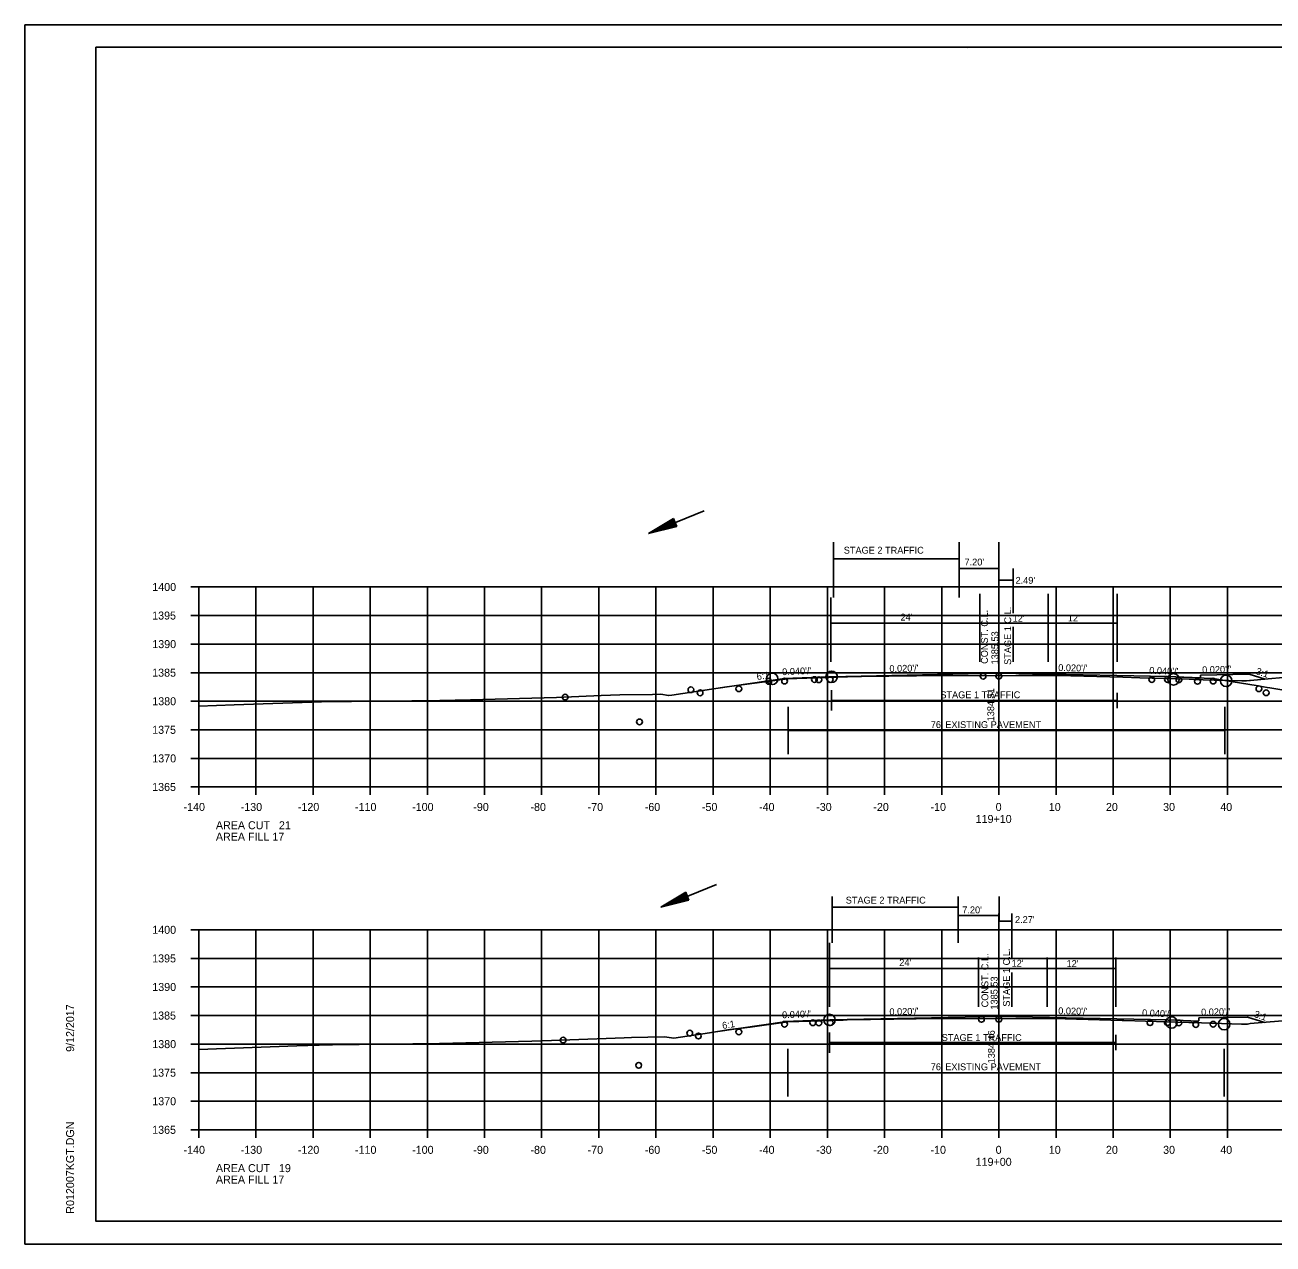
# Model space of a CAD drawing. Extents: x 1374311 to 1383814, y 384102 to 406278.
# Drawn here: x 1381458.2 to 1381676.6, y 384964.6 to 385178 of the extents above; entities that cross this region are included whole.
import ezdxf

# ---------------------------------------------------------------- set-up
doc = ezdxf.new("R2010")
doc.units = 0
for name, color, linetype in [('R_Axis', 7, 'Continuous'), ('R_Axis Annot', 7, 'Continuous'), ('R_Border', 7, 'Continuous'), ('R_Draft', 7, 'Continuous'), ('R_Exist Surface', 7, 'Continuous'), ('R_Fin Surface', 7, 'Continuous'), ('R_Grid', 7, 'Continuous'), ('R_No Plot', 7, 'Continuous'), ('R_Water', 7, 'Continuous'), ('R_Xsect Elev', 7, 'Continuous'), ('R_Xsect Slope', 7, 'Continuous')]:
    doc.layers.add(name, color=color, linetype=linetype)

msp = doc.modelspace()

# ---------------------------------------------------------------- linework, layer by layer
at = {"layer": 'R_Axis'}
for p, q in [((1381487.26, 385079.6), (1381488.66, 385079.6)), ((1381488.66, 385044.6), (1381488.66, 385079.6)), ((1381487.26, 385074.6), (1381488.66, 385074.6)), ((1381487.26, 385069.6), (1381488.66, 385069.6)), ((1381487.26, 385064.6), (1381488.66, 385064.6)), ((1381487.26, 385059.6), (1381488.66, 385059.6)), ((1381487.26, 385054.6), (1381488.66, 385054.6)), ((1381487.26, 385049.6), (1381488.66, 385049.6)), ((1381487.26, 385044.6), (1381488.66, 385044.6)), ((1381488.66, 385044.6), (1381768.66, 385044.6)), ((1381488.66, 385043.2), (1381488.66, 385044.6)), ((1381498.66, 385043.2), (1381498.66, 385044.6)), ((1381508.66, 385043.2), (1381508.66, 385044.6)), ((1381518.66, 385043.2), (1381518.66, 385044.6)), ((1381528.66, 385043.2), (1381528.66, 385044.6)), ((1381538.66, 385043.2), (1381538.66, 385044.6)), ((1381548.66, 385043.2), (1381548.66, 385044.6)), ((1381558.66, 385043.2), (1381558.66, 385044.6)), ((1381568.66, 385043.2), (1381568.66, 385044.6)), ((1381578.66, 385043.2), (1381578.66, 385044.6)), ((1381588.66, 385043.2), (1381588.66, 385044.6)), ((1381598.66, 385043.2), (1381598.66, 385044.6)), ((1381608.66, 385043.2), (1381608.66, 385044.6)), ((1381618.66, 385043.2), (1381618.66, 385044.6)), ((1381628.66, 385043.2), (1381628.66, 385044.6)), ((1381638.66, 385043.2), (1381638.66, 385044.6)), ((1381648.66, 385043.2), (1381648.66, 385044.6)), ((1381658.66, 385043.2), (1381658.66, 385044.6)), ((1381668.66, 385043.2), (1381668.66, 385044.6)), ((1381487.26, 385019.6), (1381488.66, 385019.6)), ((1381488.66, 384984.6), (1381488.66, 385019.6)), ((1381487.26, 385014.6), (1381488.66, 385014.6)), ((1381487.26, 385009.6), (1381488.66, 385009.6)), ((1381487.26, 385004.6), (1381488.66, 385004.6)), ((1381487.26, 384999.6), (1381488.66, 384999.6)), ((1381487.26, 384994.6), (1381488.66, 384994.6)), ((1381487.26, 384989.6), (1381488.66, 384989.6)), ((1381487.26, 384984.6), (1381488.66, 384984.6)), ((1381488.66, 384984.6), (1381768.66, 384984.6)), ((1381488.66, 384983.2), (1381488.66, 384984.6)), ((1381498.66, 384983.2), (1381498.66, 384984.6)), ((1381508.66, 384983.2), (1381508.66, 384984.6)), ((1381518.66, 384983.2), (1381518.66, 384984.6)), ((1381528.66, 384983.2), (1381528.66, 384984.6)), ((1381538.66, 384983.2), (1381538.66, 384984.6)), ((1381548.66, 384983.2), (1381548.66, 384984.6)), ((1381558.66, 384983.2), (1381558.66, 384984.6)), ((1381568.66, 384983.2), (1381568.66, 384984.6)), ((1381578.66, 384983.2), (1381578.66, 384984.6)), ((1381588.66, 384983.2), (1381588.66, 384984.6)), ((1381598.66, 384983.2), (1381598.66, 384984.6)), ((1381608.66, 384983.2), (1381608.66, 384984.6)), ((1381618.66, 384983.2), (1381618.66, 384984.6)), ((1381628.66, 384983.2), (1381628.66, 384984.6)), ((1381638.66, 384983.2), (1381638.66, 384984.6)), ((1381648.66, 384983.2), (1381648.66, 384984.6)), ((1381658.66, 384983.2), (1381658.66, 384984.6)), ((1381668.66, 384983.2), (1381668.66, 384984.6))]:
    msp.add_line(p, q, dxfattribs=at)
at = {"layer": 'R_Border'}
for p, q in [((1381470.66, 385174.06), (1381786.84, 385174.06)), ((1381470.66, 384968.6), (1381470.66, 385174.06)), ((1381623.18, 385173.8), (1381623.18, 385173.8)), ((1381623.18, 385173.8), (1381623.18, 385173.8)), ((1381470.66, 384968.6), (1381470.66, 384968.6)), ((1381786.84, 384968.6), (1381470.66, 384968.6))]:
    msp.add_line(p, q, dxfattribs=at)
at = {"layer": 'R_Draft'}
for p, q in [((1381571.72, 385091.56), (1381567.38, 385088.97)), ((1381571.77, 385091.44), (1381568.15, 385089.29)), ((1381571.82, 385091.32), (1381568.95, 385089.61)), ((1381571.87, 385091.21), (1381569.72, 385089.93)), ((1381572.29, 385090.17), (1381571.72, 385091.56)), ((1381572.29, 385090.17), (1381567.38, 385088.97)), ((1381572.24, 385090.28), (1381568.15, 385089.29)), ((1381572.2, 385090.4), (1381568.95, 385089.61)), ((1381572.15, 385090.52), (1381569.72, 385089.93)), ((1381571.92, 385091.09), (1381570.5, 385090.25)), ((1381572.1, 385090.64), (1381570.5, 385090.25)), ((1381571.96, 385090.97), (1381571.28, 385090.56)), ((1381572.05, 385090.75), (1381571.28, 385090.56)), ((1381573.87, 385026.17), (1381569.52, 385023.58)), ((1381573.91, 385026.05), (1381570.3, 385023.9)), ((1381573.96, 385025.94), (1381571.09, 385024.22)), ((1381574.01, 385025.82), (1381571.86, 385024.54)), ((1381574.06, 385025.7), (1381572.65, 385024.86)), ((1381574.43, 385024.78), (1381573.87, 385026.17)), ((1381574.43, 385024.78), (1381569.52, 385023.58)), ((1381574.39, 385024.9), (1381570.3, 385023.9)), ((1381574.34, 385025.02), (1381571.09, 385024.22)), ((1381574.29, 385025.13), (1381571.86, 385024.54)), ((1381574.24, 385025.25), (1381572.65, 385024.86)), ((1381574.11, 385025.58), (1381573.42, 385025.18)), ((1381574.19, 385025.37), (1381573.42, 385025.18))]:
    msp.add_line(p, q, dxfattribs=at)
at = {"layer": 'R_Exist Surface'}
for points in [[(1381488.66, 385058.76), (1381494.87, 385059), (1381510.15, 385059.52), (1381525.96, 385059.67), (1381530.86, 385059.71), (1381536.22, 385059.85), (1381551.27, 385060.27), (1381559.05, 385060.6), (1381562.33, 385060.72), (1381568.07, 385060.8), (1381569.52, 385060.84), (1381570.85, 385060.63), (1381570.94, 385060.62), (1381571.41, 385060.69), (1381581.09, 385062.15), (1381590.74, 385063.39), (1381591.78, 385063.53), (1381593.33, 385063.59), (1381602.18, 385063.89), (1381604.64, 385063.93), (1381614.23, 385064.07), (1381632.15, 385064.12), (1381638.2, 385064.13), (1381641.23, 385064.05), (1381650.35, 385063.8), (1381653.31, 385063.71), (1381661.95, 385063.44), (1381664.4, 385063.35), (1381671.16, 385063.16), (1381671.51, 385063.16), (1381672, 385063.15), (1381672.54, 385063.22), (1381672.72, 385063.24), (1381674.52, 385063.43), (1381679.71, 385063.86)], [(1381488.66, 384998.64), (1381505.85, 384999.3), (1381509.71, 384999.44), (1381512.05, 384999.49), (1381530.77, 384999.69), (1381546.92, 385000.14), (1381552.08, 385000.29), (1381553.6, 385000.35), (1381563.07, 385000.71), (1381564.37, 385000.73), (1381570.11, 385000.88), (1381570.54, 385000.81), (1381571.78, 385000.66), (1381578.03, 385001.59), (1381581.59, 385002.13), (1381585.13, 385002.59), (1381591.73, 385003.48), (1381601.44, 385003.81), (1381602.1, 385003.84), (1381610.27, 385003.97), (1381614.17, 385004.03), (1381637.94, 385004.07), (1381638.15, 385004.07), (1381638.26, 385004.07), (1381650.24, 385003.75), (1381650.5, 385003.75), (1381661.92, 385003.39), (1381662.35, 385003.38), (1381671.11, 385003.09), (1381671.16, 385003.09), (1381671.92, 385003.09), (1381672.17, 385003.12), (1381672.63, 385003.18), (1381680.4, 385003.86)]]:
    msp.add_lwpolyline(points, dxfattribs=at)
at = {"layer": 'R_Fin Surface'}
for points in [[(1381579.13, 385061.84), (1381591.16, 385063.58), (1381591.18, 385063.58), (1381592.61, 385063.64), (1381599.16, 385063.9), (1381599.17, 385063.9), (1381604.59, 385064.01), (1381628.66, 385064.5), (1381634.56, 385064.38), (1381658.16, 385063.91), (1381663.95, 385063.67)], [(1381579.09, 385001.75), (1381591.13, 385003.52), (1381591.16, 385003.54), (1381599.14, 385003.85), (1381599.16, 385003.86), (1381628.66, 385004.45), (1381658.16, 385003.86), (1381663.64, 385003.64)]]:
    msp.add_lwpolyline(points, dxfattribs=at)
at = {"layer": 'R_Grid'}
for p, q in [((1381488.66, 385079.6), (1381768.66, 385079.6)), ((1381488.66, 385044.6), (1381488.66, 385079.6)), ((1381498.66, 385044.6), (1381498.66, 385079.6)), ((1381508.66, 385044.6), (1381508.66, 385079.6)), ((1381518.66, 385044.6), (1381518.66, 385079.6)), ((1381528.66, 385044.6), (1381528.66, 385079.6)), ((1381538.66, 385044.6), (1381538.66, 385079.6)), ((1381548.66, 385044.6), (1381548.66, 385079.6)), ((1381558.66, 385044.6), (1381558.66, 385079.6)), ((1381568.66, 385044.6), (1381568.66, 385079.6)), ((1381578.66, 385044.6), (1381578.66, 385079.6)), ((1381588.66, 385044.6), (1381588.66, 385079.6)), ((1381598.66, 385044.6), (1381598.66, 385079.6)), ((1381608.66, 385044.6), (1381608.66, 385079.6)), ((1381618.66, 385044.6), (1381618.66, 385079.6)), ((1381628.66, 385044.6), (1381628.66, 385079.6)), ((1381638.66, 385044.6), (1381638.66, 385079.6)), ((1381648.66, 385044.6), (1381648.66, 385079.6)), ((1381658.66, 385044.6), (1381658.66, 385079.6)), ((1381668.66, 385044.6), (1381668.66, 385079.6)), ((1381488.66, 385074.6), (1381768.66, 385074.6)), ((1381488.66, 385069.6), (1381768.66, 385069.6)), ((1381488.66, 385064.6), (1381768.66, 385064.6)), ((1381488.66, 385059.6), (1381768.66, 385059.6)), ((1381488.66, 385054.6), (1381768.66, 385054.6)), ((1381488.66, 385049.6), (1381768.66, 385049.6)), ((1381488.66, 385044.6), (1381768.66, 385044.6)), ((1381488.66, 385019.6), (1381768.66, 385019.6)), ((1381488.66, 384984.6), (1381488.66, 385019.6)), ((1381498.66, 384984.6), (1381498.66, 385019.6)), ((1381508.66, 384984.6), (1381508.66, 385019.6)), ((1381518.66, 384984.6), (1381518.66, 385019.6)), ((1381528.66, 384984.6), (1381528.66, 385019.6)), ((1381538.66, 384984.6), (1381538.66, 385019.6)), ((1381548.66, 384984.6), (1381548.66, 385019.6)), ((1381558.66, 384984.6), (1381558.66, 385019.6)), ((1381568.66, 384984.6), (1381568.66, 385019.6)), ((1381578.66, 384984.6), (1381578.66, 385019.6)), ((1381588.66, 384984.6), (1381588.66, 385019.6)), ((1381598.66, 384984.6), (1381598.66, 385019.6)), ((1381608.66, 384984.6), (1381608.66, 385019.6)), ((1381618.66, 384984.6), (1381618.66, 385019.6)), ((1381628.66, 384984.6), (1381628.66, 385019.6)), ((1381638.66, 384984.6), (1381638.66, 385019.6)), ((1381648.66, 384984.6), (1381648.66, 385019.6)), ((1381658.66, 384984.6), (1381658.66, 385019.6)), ((1381668.66, 384984.6), (1381668.66, 385019.6)), ((1381488.66, 385014.6), (1381768.66, 385014.6)), ((1381488.66, 385009.6), (1381768.66, 385009.6)), ((1381488.66, 385004.6), (1381768.66, 385004.6)), ((1381488.66, 384999.6), (1381768.66, 384999.6)), ((1381488.66, 384994.6), (1381768.66, 384994.6)), ((1381488.66, 384989.6), (1381768.66, 384989.6)), ((1381488.66, 384984.6), (1381768.66, 384984.6))]:
    msp.add_line(p, q, dxfattribs=at)
at = {"layer": 'R_No Plot'}
for p, q in [((1381458.26, 385177.95), (1381791.59, 385177.95)), ((1381458.26, 384964.62), (1381791.59, 384964.62))]:
    msp.add_line(p, q, dxfattribs=at)
for points in [[(1381458.25, 385177.95), (1381791.59, 385177.95), (1381791.59, 384964.61), (1381458.25, 384964.61)], [(1381704.58, 385174.06), (1381704.58, 385164.18), (1381740.31, 385164.18), (1381740.31, 385161.26), (1381763.51, 385161.26), (1381763.51, 385138.04), (1381786.84, 385138.04), (1381786.84, 384968.6), (1381470.66, 384968.6), (1381470.66, 385174.06)], [(1381668.21, 385063.24), (1381671.16, 385063.16), (1381671.51, 385063.16), (1381672, 385063.15), (1381672.54, 385063.22), (1381672.72, 385063.24), (1381674.52, 385063.43), (1381679.71, 385063.86), (1381684.92, 385064.31), (1381685.31, 385064.58), (1381685.71, 385064.8), (1381686.19, 385064.83), (1381686.4, 385064.84), (1381687.92, 385064.97), (1381688.2, 385065), (1381688.2, 385064.94), (1381685.81, 385064.14), (1381678.16, 385061.59), (1381676.09, 385061.93), (1381675.58, 385062.02), (1381673.69, 385062.33)], [(1381587.7, 385063), (1381590.74, 385063.39), (1381591.78, 385063.53), (1381593.33, 385063.59), (1381602.18, 385063.89), (1381604.64, 385063.93), (1381614.23, 385064.07), (1381632.15, 385064.12), (1381638.2, 385064.13), (1381641.23, 385064.05), (1381650.35, 385063.8), (1381653.31, 385063.71), (1381661.95, 385063.44), (1381664.4, 385063.35), (1381668.21, 385063.24), (1381666.16, 385063.59), (1381664.56, 385063.65), (1381658.16, 385063.91), (1381634.56, 385064.38), (1381628.66, 385064.5), (1381604.59, 385064.01), (1381599.17, 385063.9), (1381599.16, 385063.9), (1381592.61, 385063.64), (1381591.18, 385063.58), (1381591.16, 385063.58)]]:
    msp.add_lwpolyline(points, close=True, dxfattribs=at)
for centre, radius in [((1381588.39, 385063.07), 0.5), ((1381589.01, 385063.53), 1), ((1381591.16, 385063.12), 0.5), ((1381596.39, 385063.4), 0.5), ((1381597.16, 385063.36), 0.5), ((1381599.41, 385063.89), 1), ((1381599.16, 385063.4), 0.5), ((1381625.9, 385063.99), 0.5), ((1381628.66, 385063.99), 0.5), ((1381655.42, 385063.4), 0.5), ((1381658.16, 385063.4), 0.5), ((1381659.21, 385063.44), 1), ((1381660.16, 385063.36), 0.5), ((1381663.42, 385063.09), 0.5), ((1381666.16, 385063.12), 0.5), ((1381668.44, 385063.17), 1), ((1381552.78, 385060.33), 0.5), ((1381574.78, 385061.61), 0.5), ((1381576.38, 385061.07), 0.5), ((1381583.16, 385061.79), 0.5), ((1381674.16, 385061.79), 0.5), ((1381675.43, 385061.09), 0.5), ((1381565.78, 385055.99), 0.5), ((1381596.09, 385003.34), 0.5), ((1381597.16, 385003.31), 0.5), ((1381599.02, 385003.83), 1), ((1381599.16, 385003.35), 0.5), ((1381625.6, 385003.94), 0.5), ((1381628.66, 385003.94), 0.5), ((1381655.11, 385003.35), 0.5), ((1381658.16, 385003.35), 0.5), ((1381658.88, 385003.4), 1), ((1381660.16, 385003.31), 0.5), ((1381668.08, 385003.1), 1), ((1381574.57, 385001.52), 0.5), ((1381583.16, 385001.73), 0.5), ((1381591.16, 385003.07), 0.5), ((1381663.12, 385003.03), 0.5), ((1381666.16, 385003.07), 0.5), ((1381552.41, 385000.3), 0.5), ((1381576.08, 385001.02), 0.5), ((1381565.64, 384995.89), 0.5)]:
    msp.add_circle(centre, radius, dxfattribs=at)
at = {"layer": 'R_Water'}
for p, q in [((1381577.1, 385092.95), (1381567.38, 385088.97)), ((1381599.74, 385077.76), (1381599.74, 385087.42)), ((1381621.74, 385077.76), (1381621.74, 385087.42)), ((1381621.74, 385084.55), (1381599.74, 385084.55)), ((1381628.65, 385066.47), (1381628.65, 385082.81)), ((1381631.15, 385075.02), (1381631.15, 385082.81)), ((1381628.7, 385080.81), (1381631.15, 385080.81)), ((1381625.32, 385066.47), (1381625.32, 385078.38)), ((1381637.31, 385066.47), (1381637.31, 385078.38)), ((1381649.34, 385066.47), (1381649.34, 385078.38)), ((1381599.24, 385066.47), (1381599.24, 385077.76)), ((1381599.24, 385073.29), (1381649.34, 385073.29)), ((1381631.15, 385066.47), (1381631.15, 385072.64)), ((1381663.95, 385063.69), (1381663.96, 385064.19)), ((1381663.96, 385064.19), (1381672.46, 385064.35)), ((1381672.46, 385064.35), (1381675.25, 385063.49)), ((1381599.35, 385057.98), (1381599.35, 385061.53)), ((1381649.34, 385058.39), (1381649.34, 385061.08)), ((1381591.78, 385050.32), (1381591.78, 385058.64)), ((1381599.33, 385059.73), (1381649.34, 385059.73)), ((1381668.21, 385050.32), (1381668.21, 385058.64)), ((1381591.78, 385054.48), (1381668.21, 385054.48)), ((1381579.25, 385027.56), (1381569.52, 385023.58)), ((1381599.52, 385017.31), (1381599.52, 385025.41)), ((1381599.52, 385023.55), (1381621.52, 385023.55)), ((1381621.52, 385017.31), (1381621.52, 385025.41)), ((1381628.72, 385021.11), (1381628.72, 385025.41)), ((1381621.52, 385022.08), (1381628.72, 385022.08)), ((1381628.66, 385006.11), (1381628.66, 385022.43)), ((1381630.93, 385014.7), (1381630.93, 385022.43)), ((1381628.72, 385021.11), (1381630.94, 385021.11)), ((1381599.02, 385006.11), (1381599.02, 385017.31)), ((1381625.1, 385006.11), (1381625.1, 385014.76)), ((1381637.09, 385006.11), (1381637.09, 385014.76)), ((1381649.12, 385006.11), (1381649.12, 385014.76)), ((1381599.02, 385012.84), (1381649.12, 385012.84)), ((1381630.93, 385006.11), (1381630.93, 385012.15)), ((1381663.64, 385003.68), (1381663.65, 385004.18)), ((1381663.65, 385004.18), (1381672.15, 385004.34)), ((1381672.15, 385004.34), (1381675.18, 385003.4)), ((1381599.02, 384998.1), (1381599.02, 385001.65)), ((1381599.02, 384999.88), (1381649.12, 384999.88)), ((1381649.12, 384998.53), (1381649.12, 385001.22)), ((1381591.73, 384990.43), (1381591.73, 384998.75)), ((1381668.08, 384990.43), (1381668.08, 384998.75)), ((1381591.73, 384994.59), (1381668.08, 384994.59))]:
    msp.add_line(p, q, dxfattribs=at)
msp.add_lwpolyline([(1381621.74, 385082.81), (1381628.65, 385082.81), (1381628.65, 385087.42)], dxfattribs=at)

# ---------------------------------------------------------------- texts
at = {"layer": 'R_Axis Annot'}
for s, p in [('1400', (1381480.53, 385078.9)), ('1395', (1381480.51, 385073.9)), ('1390', (1381480.53, 385068.9)), ('1385', (1381480.51, 385063.9)), ('1380', (1381480.53, 385058.9)), ('1375', (1381480.51, 385053.9)), ('1370', (1381480.53, 385048.9)), ('1365', (1381480.51, 385043.9)), ('-140', (1381486, 385040.4)), ('-130', (1381496, 385040.4)), ('-120', (1381506, 385040.4)), ('-110', (1381516, 385040.4)), ('-100', (1381526, 385040.4)), ('-90', (1381536.7, 385040.4)), ('-80', (1381546.7, 385040.4)), ('-70', (1381556.7, 385040.4)), ('-60', (1381566.7, 385040.4)), ('-50', (1381576.7, 385040.4)), ('-40', (1381586.7, 385040.4)), ('-30', (1381596.7, 385040.4)), ('-20', (1381606.7, 385040.4)), ('-10', (1381616.7, 385040.4)), ('0', (1381628.1, 385040.4)), ('10', (1381637.4, 385040.4)), ('20', (1381647.4, 385040.4)), ('30', (1381657.4, 385040.4)), ('40', (1381667.4, 385040.4)), ('119+10', (1381624.6, 385038.3)), ('AREA CUT   21', (1381491.66, 385037.2)), ('AREA FILL 17', (1381491.66, 385035.2)), ('1400', (1381480.53, 385018.9)), ('1395', (1381480.51, 385013.9)), ('1390', (1381480.53, 385008.9)), ('1385', (1381480.51, 385003.9)), ('1380', (1381480.53, 384998.9)), ('1375', (1381480.51, 384993.9)), ('1370', (1381480.53, 384988.9)), ('1365', (1381480.51, 384983.9)), ('-140', (1381486, 384980.4)), ('-130', (1381496, 384980.4)), ('-120', (1381506, 384980.4)), ('-110', (1381516, 384980.4)), ('-100', (1381526, 384980.4)), ('-90', (1381536.7, 384980.4)), ('-80', (1381546.7, 384980.4)), ('-70', (1381556.7, 384980.4)), ('-60', (1381566.7, 384980.4)), ('-50', (1381576.7, 384980.4)), ('-40', (1381586.7, 384980.4)), ('-30', (1381596.7, 384980.4)), ('-20', (1381606.7, 384980.4)), ('-10', (1381616.7, 384980.4)), ('0', (1381628.1, 384980.4)), ('10', (1381637.4, 384980.4)), ('20', (1381647.4, 384980.4)), ('30', (1381657.4, 384980.4)), ('40', (1381667.4, 384980.4)), ('AREA CUT   19', (1381491.66, 384977.2)), ('119+00', (1381624.6, 384978.3)), ('AREA FILL 17', (1381491.66, 384975.2))]:
    msp.add_text(s, height=1.4, dxfattribs=at).set_placement(p)
at = {"layer": 'R_Border'}
for s, p in [('9/12/2017', (1381466.85, 384998.24)), ('R012007KGT.DGN', (1381466.85, 384969.92))]:
    msp.add_text(s, height=1.4, rotation=90, dxfattribs=at).set_placement(p)
at = {"layer": 'R_Water'}
for s, p in [('STAGE 2 TRAFFIC', (1381601.52, 385085.43)), ("7.20'", (1381622.65, 385083.36)), ("2.49'", (1381631.58, 385080.16)), ("24'", (1381611.45, 385073.72)), ("12'", (1381631.07, 385073.51)), ("12'", (1381640.73, 385073.56)), ('STAGE 1 TRAFFIC', (1381618.42, 385060.13)), ("76' EXISTING PAVEMENT", (1381616.75, 385054.91)), ('STAGE 2 TRAFFIC', (1381601.87, 385024.19)), ("7.20'", (1381622.26, 385022.49)), ("2.27'", (1381631.49, 385020.8)), ("24'", (1381611.23, 385013.27)), ("12'", (1381630.89, 385013.16)), ("12'", (1381640.51, 385013.1)), ('STAGE 1 TRAFFIC', (1381618.66, 385000.15)), ("76' EXISTING PAVEMENT", (1381616.74, 384995.03))]:
    msp.add_text(s, height=1.2, dxfattribs=at).set_placement(p)
for s, p in [('STAGE 1 C.L.', (1381630.81, 385065.97)), ('CONST. C.L.', (1381626.74, 385066.14)), ('CONST. C.L.', (1381626.82, 385006.03)), ('STAGE 1 C.L.', (1381630.59, 385006.15))]:
    msp.add_text(s, height=1.2, rotation=90, dxfattribs=at).set_placement(p)
at = {"layer": 'R_Xsect Elev'}
for s, p in [('1385.53', (1381628.56, 385066.04)), ('1384.51', (1381627.84, 385056.08)), ('1385.53', (1381628.45, 385005.64)), ('1384.46', (1381627.95, 384996.23))]:
    msp.add_text(s, height=1.2, rotation=90, dxfattribs=at).set_placement(p)
at = {"layer": 'R_Xsect Slope'}
for s, rotation, p in [("0.040'/'", 2.2913, (1381590.77, 385064.16)), ("0.020'/'", 1.155, (1381609.52, 385064.71)), ("0.020'/'", 358.8542, (1381639.04, 385064.89)), ("0.040'/'", 357.7094, (1381654.96, 385064.42)), ("0.020'/'", 1.1458, (1381664.24, 385064.51)), ('3:1', 341.5651, (1381673.53, 385064.38)), ('6:1', 9.4809, (1381586.38, 385063.29)), ("0.020'/'", 1.1458, (1381609.52, 385004.66)), ("0.020'/'", 358.8542, (1381639.04, 385004.84)), ("0.040'/'", 2.2237, (1381590.75, 385004.12)), ("0.040'/'", 357.7094, (1381653.7, 385004.49)), ("0.020'/'", 1.1458, (1381664.06, 385004.6)), ('3:1', 341.5651, (1381673.21, 385004.37)), ('6:1', 9.2165, (1381580.35, 385002.24))]:
    msp.add_text(s, height=1.2, rotation=rotation, dxfattribs=at).set_placement(p)

doc.saveas('drawing.dxf')
